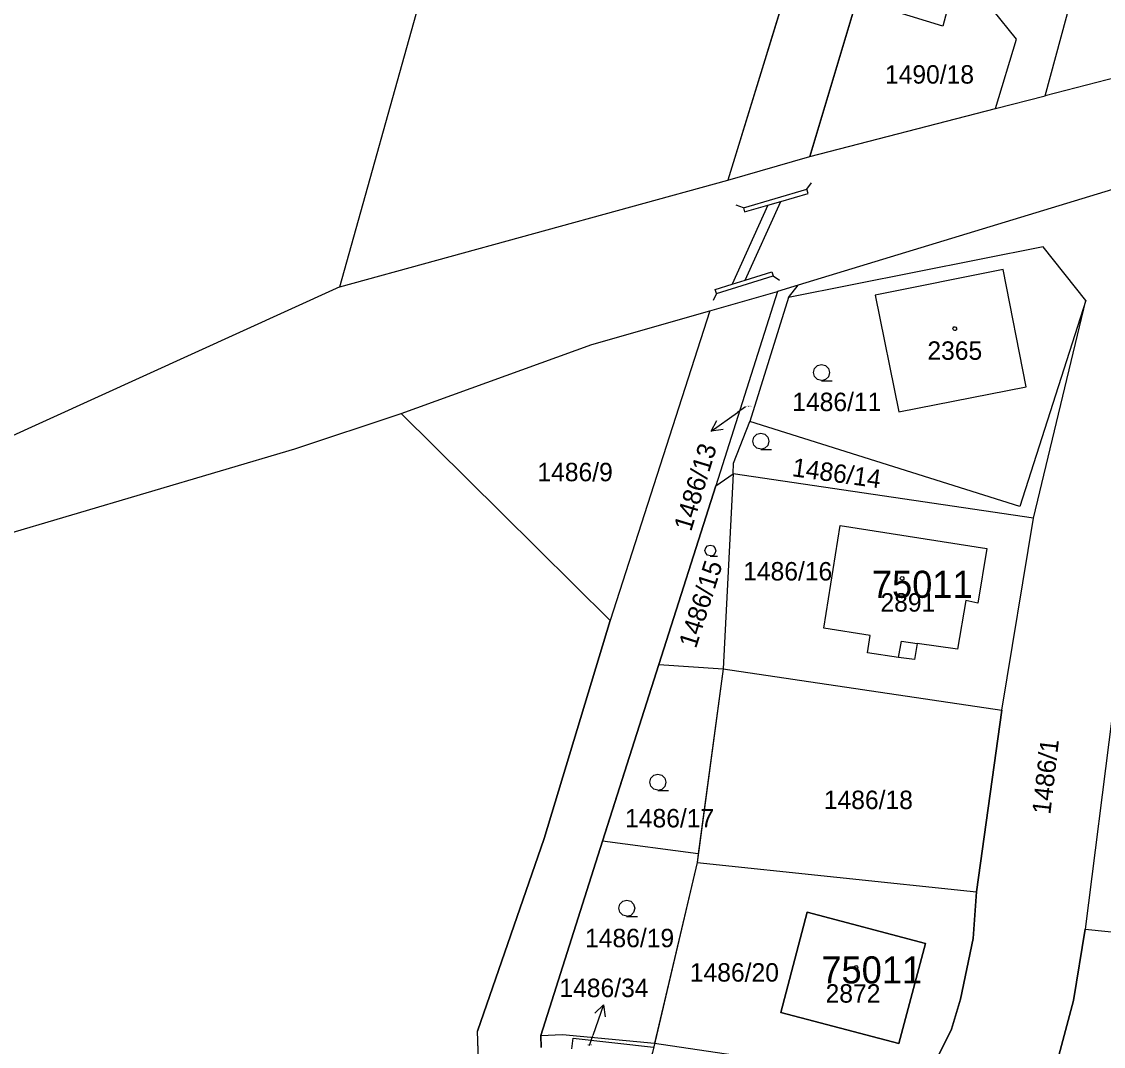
# Model space of a CAD drawing. Extents: x -779618 to -776429, y -1144546 to -1143350.
# Drawn here: x -777658 to -777558.2, y -1143948 to -1143853.5 of the extents above; entities that cross this region are included whole.
import ezdxf

# ---------------------------------------------------------------- set-up
doc = ezdxf.new("R2010")
doc.units = 0
for name, color, linetype in [('1', 7, 'Continuous'), ('11', 7, 'Continuous'), ('12', 7, 'Continuous'), ('2', 7, 'Continuous'), ('3', 7, 'Continuous'), ('4', 7, 'Continuous'), ('5', 7, 'Continuous'), ('7', 7, 'Continuous')]:
    doc.layers.add(name, color=color, linetype=linetype)

msp = doc.modelspace()

# ---------------------------------------------------------------- linework, layer by layer
at = {"layer": '1'}
for p, q in [((-777628.63, -1143877.96), (-777586.96, -1143728.55)), ((-777573.74, -1143805.93), (-777592.84, -1143868.11)), ((-777563.57, -1143860.33), (-777558.4, -1143841.22)), ((-777580.95, -1143851.46), (-777585.29, -1143865.94)), ((-777573.03, -1143853.9), (-777580.95, -1143851.46)), ((-777572.39, -1143851.61), (-777573.03, -1143853.9)), ((-777566.21, -1143855.1), (-777568.41, -1143852.41)), ((-777568.15, -1143861.52), (-777566.21, -1143855.1)), ((-777517.23, -1143856.75), (-777586.35, -1143877.81)), ((-777551.16, -1143857.13), (-777563.57, -1143860.33)), ((-777568.15, -1143861.52), (-777563.57, -1143860.33)), ((-777585.29, -1143865.94), (-777568.15, -1143861.52)), ((-777592.84, -1143868.11), (-777585.29, -1143865.94)), ((-777628.63, -1143877.96), (-777592.84, -1143868.11)), ((-777563.75, -1143874.25), (-777587.25, -1143878.94)), ((-777559.82, -1143879.2), (-777563.75, -1143874.25)), ((-777567.45, -1143876.36), (-777579.26, -1143878.71)), ((-777565.32, -1143887.17), (-777567.45, -1143876.36)), ((-777628.63, -1143877.96), (-777675.76, -1143899.35)), ((-777586.35, -1143877.81), (-777588.26, -1143878.39)), ((-777587.25, -1143878.94), (-777586.35, -1143877.81)), ((-777594.5, -1143880.16), (-777588.26, -1143878.39)), ((-777588.26, -1143878.39), (-777593.96, -1143896.3)), ((-777587.25, -1143878.94), (-777590.82, -1143890.37)), ((-777579.26, -1143878.71), (-777577.09, -1143889.49)), ((-777559.82, -1143879.2), (-777565.93, -1143898.22)), ((-777564.64, -1143899.27), (-777559.82, -1143879.2)), ((-777605.41, -1143883.26), (-777594.5, -1143880.16)), ((-777594.5, -1143880.16), (-777603.71, -1143908.71)), ((-777622.97, -1143889.62), (-777605.41, -1143883.26)), ((-777577.09, -1143889.49), (-777565.32, -1143887.17)), ((-777632.79, -1143892.89), (-777622.97, -1143889.62)), ((-777613.76, -1143898.76), (-777622.97, -1143889.62)), ((-777592.32, -1143894.2), (-777590.82, -1143890.37)), ((-777565.93, -1143898.22), (-777590.82, -1143890.37)), ((-777671.93, -1143904.47), (-777632.79, -1143892.89)), ((-777592.37, -1143895.2), (-777592.32, -1143894.2)), ((-777593.96, -1143896.3), (-777592.37, -1143895.2)), ((-777592.37, -1143895.2), (-777593.28, -1143913.19)), ((-777564.64, -1143899.27), (-777592.37, -1143895.2)), ((-777599.22, -1143912.79), (-777593.96, -1143896.3)), ((-777603.71, -1143908.71), (-777613.76, -1143898.76)), ((-777567.58, -1143916.99), (-777564.64, -1143899.27)), ((-777583.99, -1143909.43), (-777582.5, -1143899.95)), ((-777582.5, -1143899.95), (-777568.97, -1143902.08)), ((-777568.97, -1143902.08), (-777569.78, -1143907.11)), ((-777570.89, -1143906.87), (-777571.66, -1143911.36)), ((-777569.78, -1143907.11), (-777570.89, -1143906.87)), ((-777603.71, -1143908.71), (-777609.79, -1143928.82)), ((-777579.73, -1143910.1), (-777583.99, -1143909.43)), ((-777579.98, -1143911.69), (-777579.73, -1143910.1)), ((-777575.4, -1143910.83), (-777575.64, -1143912.33)), ((-777571.66, -1143911.36), (-777575.4, -1143910.83)), ((-777577.12, -1143912.13), (-777579.98, -1143911.69)), ((-777575.64, -1143912.33), (-777577.12, -1143912.13)), ((-777604.4, -1143929.07), (-777599.22, -1143912.79)), ((-777599.22, -1143912.79), (-777593.28, -1143913.19)), ((-777593.28, -1143913.19), (-777595.58, -1143930.23)), ((-777593.28, -1143913.19), (-777567.58, -1143916.99)), ((-777567.58, -1143916.99), (-777569.92, -1143933.75)), ((-777557.4, -1143917.5), (-777559.88, -1143937.19)), ((-777609.79, -1143928.82), (-777615.93, -1143946.59)), ((-777604.83, -1143930.41), (-777604.4, -1143929.07)), ((-777595.58, -1143930.23), (-777604.4, -1143929.07)), ((-777595.58, -1143930.23), (-777595.69, -1143931.03)), ((-777610.11, -1143947), (-777604.83, -1143930.41)), ((-777595.69, -1143931.03), (-777599.61, -1143947.71)), ((-777595.69, -1143931.03), (-777569.92, -1143933.75)), ((-777569.92, -1143933.75), (-777570.21, -1143938.03)), ((-777585.52, -1143935.63), (-777587.96, -1143944.87)), ((-777574.61, -1143938.51), (-777585.52, -1143935.63)), ((-777560.96, -1143943.75), (-777559.88, -1143937.19)), ((-777559.88, -1143937.19), (-777536.53, -1143939.56)), ((-777570.21, -1143938.03), (-777571.39, -1143943.64)), ((-777577.07, -1143947.74), (-777574.61, -1143938.51)), ((-777571.39, -1143943.64), (-777572.23, -1143946.4)), ((-777562.32, -1143948.83), (-777560.96, -1143943.75)), ((-777587.96, -1143944.87), (-777577.07, -1143947.74)), ((-777615.23, -1143967.07), (-777615.93, -1143946.59)), ((-777610.06, -1143948.1), (-777610.11, -1143947)), ((-777572.23, -1143946.4), (-777574.1, -1143950.18)), ((-777599.61, -1143947.71), (-777574.85, -1143951.34))]:
    msp.add_line(p, q, dxfattribs=at)
for points in [[(-777610.11, -1143947), (-777608.1, -1143946.91), (-777599.61, -1143947.71)], [(-777607.23, -1143948.23), (-777607.11, -1143947.25), (-777599.7, -1143948.08)]]:
    msp.add_lwpolyline(points, dxfattribs=at)
at = {"layer": '11'}
for points in [[(-777835.96, -1143747.19), (-777823.97, -1143691.22), (-777815.03, -1143678.47), (-777780.89, -1143673.92), (-777725.33, -1143676.3), (-777700.17, -1143683.78), (-777654.9, -1143699.9), (-777586.96, -1143728.55), (-777571.45, -1143734.73), (-777568.02, -1143736.1), (-777554, -1143741.68), (-777592.84, -1143868.11), (-777585.29, -1143865.94), (-777580.95, -1143851.46), (-777575.32, -1143832.68), (-777574.4, -1143829.61), (-777567.68, -1143807.53), (-777564.44, -1143796.78), (-777561.56, -1143787.19), (-777558.25, -1143776.21), (-777548.54, -1143741.84), (-777524.39, -1143753.1), (-777521.49, -1143753.86)], [(-777615.23, -1143967.07), (-777615.93, -1143946.59), (-777609.79, -1143928.82), (-777603.71, -1143908.71), (-777613.76, -1143898.76), (-777622.97, -1143889.62), (-777605.41, -1143883.26), (-777594.5, -1143880.16), (-777588.26, -1143878.39), (-777593.96, -1143896.3), (-777599.22, -1143912.79), (-777604.83, -1143930.41), (-777610.11, -1143947), (-777610.06, -1143948.1)], [(-777536.22, -1143948.39), (-777536.43, -1143942.28), (-777536.53, -1143939.56), (-777537.18, -1143920.99), (-777537.52, -1143911.07), (-777532.35, -1143911.95), (-777530.2, -1143904.09), (-777525.46, -1143886.81), (-777550.27, -1143880.28), (-777553.97, -1143897.78), (-777556.59, -1143912.82), (-777557.4, -1143917.5), (-777559.88, -1143937.19), (-777560.96, -1143943.75), (-777562.32, -1143948.83)]]:
    msp.add_lwpolyline(points, dxfattribs=at)
for points in [[(-777592.03, -1143967.04), (-777585.5, -1143967.77), (-777574.1, -1143950.18), (-777572.23, -1143946.4), (-777571.39, -1143943.64), (-777570.21, -1143938.03), (-777569.92, -1143933.75), (-777567.58, -1143916.99), (-777564.64, -1143899.27), (-777592.37, -1143895.2), (-777593.28, -1143913.19), (-777595.69, -1143931.03), (-777599.81, -1143948.56), (-777605.49, -1143965.54), (-777602.23, -1143965.9), (-777597.55, -1143960.64), (-777599.98, -1143958.47), (-777594.47, -1143952.26), (-777585.75, -1143959.95)], [(-777582.5, -1143899.95), (-777568.97, -1143902.08), (-777569.78, -1143907.11), (-777570.89, -1143906.87), (-777571.66, -1143911.36), (-777575.4, -1143910.83), (-777575.64, -1143912.33), (-777577.12, -1143912.13), (-777579.98, -1143911.69), (-777579.73, -1143910.1), (-777583.99, -1143909.43)], [(-777585.52, -1143935.63), (-777574.61, -1143938.51), (-777577.07, -1143947.74), (-777587.96, -1143944.87)]]:
    msp.add_lwpolyline(points, close=True, dxfattribs=at)
at = {"layer": '12'}
for p, q in [((-777567.45, -1143876.36), (-777579.26, -1143878.71)), ((-777565.32, -1143887.17), (-777567.45, -1143876.36)), ((-777579.26, -1143878.71), (-777577.09, -1143889.49)), ((-777577.09, -1143889.49), (-777565.32, -1143887.17)), ((-777583.99, -1143909.43), (-777582.5, -1143899.95)), ((-777582.5, -1143899.95), (-777568.97, -1143902.08)), ((-777568.97, -1143902.08), (-777569.78, -1143907.11)), ((-777570.89, -1143906.87), (-777571.66, -1143911.36)), ((-777569.78, -1143907.11), (-777570.89, -1143906.87)), ((-777579.73, -1143910.1), (-777583.99, -1143909.43)), ((-777579.98, -1143911.69), (-777579.73, -1143910.1)), ((-777577.12, -1143912.13), (-777576.84, -1143910.62)), ((-777576.84, -1143910.62), (-777575.4, -1143910.83)), ((-777571.66, -1143911.36), (-777575.4, -1143910.83)), ((-777577.12, -1143912.13), (-777579.98, -1143911.69)), ((-777585.52, -1143935.63), (-777587.96, -1143944.87)), ((-777574.61, -1143938.51), (-777585.52, -1143935.63)), ((-777577.07, -1143947.74), (-777574.61, -1143938.51)), ((-777587.96, -1143944.87), (-777577.07, -1143947.74))]:
    msp.add_line(p, q, dxfattribs=at)
at = {"layer": '3'}
for points in [[(-777584.2, -1143886.59), (-777584.58, -1143886.49), (-777584.85, -1143886.22), (-777584.95, -1143885.85), (-777584.85, -1143885.48), (-777584.58, -1143885.21), (-777584.21, -1143885.11), (-777583.84, -1143885.21), (-777583.57, -1143885.48), (-777583.47, -1143885.86), (-777583.57, -1143886.24), (-777583.84, -1143886.51), (-777584.22, -1143886.61), (-777583.22, -1143886.61)], [(-777589.79, -1143892.92), (-777590.17, -1143892.82), (-777590.44, -1143892.55), (-777590.54, -1143892.18), (-777590.44, -1143891.81), (-777590.17, -1143891.54), (-777589.8, -1143891.44), (-777589.43, -1143891.54), (-777589.16, -1143891.81), (-777589.06, -1143892.19), (-777589.16, -1143892.57), (-777589.43, -1143892.84), (-777589.81, -1143892.94), (-777588.81, -1143892.94)], [(-777594.46, -1143902.77), (-777594.715, -1143902.703), (-777594.895, -1143902.522), (-777594.962, -1143902.274), (-777594.895, -1143902.026), (-777594.715, -1143901.845), (-777594.467, -1143901.778), (-777594.219, -1143901.845), (-777594.038, -1143902.026), (-777593.971, -1143902.281), (-777594.038, -1143902.535), (-777594.219, -1143902.716), (-777594.473, -1143902.783), (-777593.803, -1143902.783)], [(-777599.3, -1143924.37), (-777599.68, -1143924.27), (-777599.95, -1143924), (-777600.05, -1143923.63), (-777599.95, -1143923.26), (-777599.68, -1143922.99), (-777599.31, -1143922.89), (-777598.94, -1143922.99), (-777598.67, -1143923.26), (-777598.57, -1143923.64), (-777598.67, -1143924.02), (-777598.94, -1143924.29), (-777599.32, -1143924.39), (-777598.32, -1143924.39)], [(-777602.17, -1143935.99), (-777602.55, -1143935.89), (-777602.82, -1143935.62), (-777602.92, -1143935.25), (-777602.82, -1143934.88), (-777602.55, -1143934.61), (-777602.18, -1143934.51), (-777601.81, -1143934.61), (-777601.54, -1143934.88), (-777601.44, -1143935.26), (-777601.54, -1143935.64), (-777601.81, -1143935.91), (-777602.19, -1143936.01), (-777601.19, -1143936.01)]]:
    msp.add_lwpolyline(points, dxfattribs=at)
at = {"layer": '4'}
for p, q in [((-777585.55, -1143868.95), (-777585.143, -1143868.372)), ((-777591.41, -1143870.65), (-777585.55, -1143868.95)), ((-777587.96, -1143870.07), (-777585.44, -1143869.34)), ((-777585.44, -1143869.34), (-777585.55, -1143868.95)), ((-777591.26, -1143877.33), (-777587.96, -1143870.07)), ((-777589.17, -1143870.42), (-777587.96, -1143870.07)), ((-777589.17, -1143870.42), (-777592.45, -1143877.71)), ((-777591.41, -1143870.65), (-777592.081, -1143870.426)), ((-777591.41, -1143870.65), (-777591.3, -1143871.04)), ((-777591.3, -1143871.04), (-777589.17, -1143870.42)), ((-777593.91, -1143878.58), (-777588.66, -1143876.94)), ((-777592.45, -1143877.71), (-777591.26, -1143877.33)), ((-777591.26, -1143877.33), (-777588.78, -1143876.56)), ((-777588.78, -1143876.56), (-777588.66, -1143876.94)), ((-777588.66, -1143876.94), (-777588.081, -1143877.345)), ((-777594.03, -1143878.2), (-777592.45, -1143877.71)), ((-777593.91, -1143878.58), (-777594.03, -1143878.2)), ((-777593.91, -1143878.58), (-777594.212, -1143879.219)), ((-777577.12, -1143912.13), (-777576.84, -1143910.62)), ((-777576.84, -1143910.62), (-777575.4, -1143910.83))]:
    msp.add_line(p, q, dxfattribs=at)
at = {"layer": '5'}
for points in [[(-777571.92, -1143881.64), (-777571.82, -1143881.66), (-777571.77, -1143881.75), (-777571.75, -1143881.81), (-777571.77, -1143881.9), (-777571.85, -1143881.97), (-777571.92, -1143881.98), (-777572.01, -1143881.95), (-777572.07, -1143881.89), (-777572.09, -1143881.81), (-777572.07, -1143881.72), (-777571.99, -1143881.65)], [(-777576.78, -1143904.67), (-777576.68, -1143904.69), (-777576.63, -1143904.78), (-777576.61, -1143904.84), (-777576.63, -1143904.93), (-777576.71, -1143905), (-777576.78, -1143905.01), (-777576.87, -1143904.98), (-777576.93, -1143904.92), (-777576.95, -1143904.84), (-777576.93, -1143904.75), (-777576.85, -1143904.68)], [(-777581.04, -1143940.54), (-777580.94, -1143940.56), (-777580.89, -1143940.65), (-777580.87, -1143940.71), (-777580.89, -1143940.8), (-777580.97, -1143940.87), (-777581.04, -1143940.88), (-777581.13, -1143940.85), (-777581.19, -1143940.79), (-777581.21, -1143940.71), (-777581.19, -1143940.62), (-777581.11, -1143940.55)]]:
    msp.add_lwpolyline(points, close=True, dxfattribs=at)
at = {"layer": '7'}
for p, q in [((-777591.21, -1143889.02), (-777591.95, -1143889.54)), ((-777594.402, -1143891.269), (-777591.95, -1143889.54)), ((-777604.334, -1143944.156), (-777605.29, -1143947)), ((-777605.6, -1143947.9), (-777605.29, -1143947))]:
    msp.add_line(p, q, dxfattribs=at)
for points in [[(-777593.296, -1143891.101), (-777594.402, -1143891.269), (-777593.873, -1143890.284)], [(-777605.127, -1143944.945), (-777604.334, -1143944.156), (-777604.179, -1143945.263)]]:
    msp.add_lwpolyline(points, dxfattribs=at)

# ---------------------------------------------------------------- texts
at = {"layer": '11'}
for p in [(-777579.564, -1143906.63), (-777584.224, -1143942.19)]:
    msp.add_text('75011', height=2.5, dxfattribs=at).set_placement(p)
at = {"layer": '2'}
for s, height, p in [('1490/18', 1.7, (-777578.357, -1143859.21)), ('2365', 1.7, (-777574.443, -1143884.68)), ('1486/11', 1.7, (-777586.907, -1143889.41)), ('1486/13', 0.1, (-777591.187, -1143889.02)), ('1486/9', 1.7, (-777610.417, -1143895.88)), ('1486/16', 1.7, (-777591.437, -1143905.03)), ('2891', 1.7, (-777578.773, -1143907.9)), ('1486/18', 1.7, (-777583.997, -1143926.11)), ('1486/17', 1.7, (-777602.327, -1143927.8)), ('1486/19', 1.7, (-777606.022, -1143938.85)), ('1486/20', 1.7, (-777596.357, -1143942.02)), ('2872', 1.7, (-777583.833, -1143943.96)), ('1486/34', 0.1, (-777605.869, -1143947.9))]:
    msp.add_text(s, height=height, dxfattribs=at).set_placement(p)
for s, rotation, p in [('1486/14', 352.08257, (-777586.991, -1143895.404)), ('1486/15', 72.47916, (-777595.792, -1143911.366)), ('1486/1', 83.36536, (-777563.105, -1143926.66))]:
    msp.add_text(s, height=1.7, rotation=rotation, dxfattribs=at).set_placement(p)
at = {"layer": '7'}
msp.add_text('1486/13', height=1.7, rotation=73.10941, dxfattribs=at).set_placement((-777596.24, -1143900.586))
msp.add_text('1486/34', height=1.7, dxfattribs=at).set_placement((-777608.387, -1143943.45))

doc.saveas('drawing.dxf')
